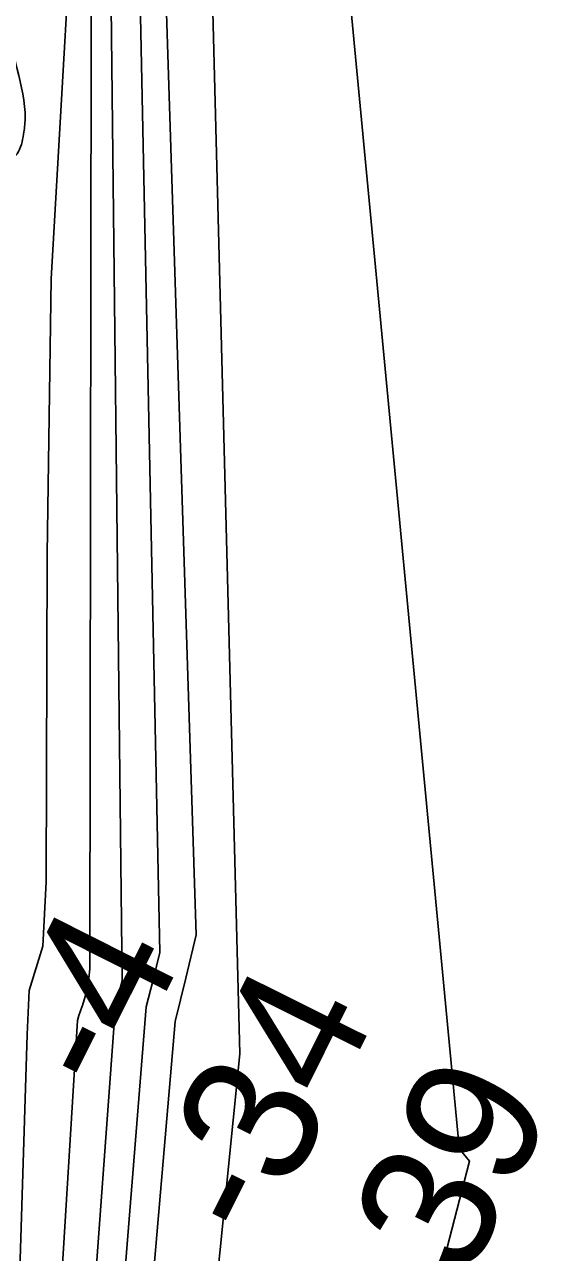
# Model space of a CAD drawing. Extents: x 3361039 to 3398939, y 576572 to 602007.
# Drawn here: x 3385333 to 3385593, y 599278 to 599894 of the extents above; entities that cross this region are included whole.
import ezdxf

# ---------------------------------------------------------------- set-up
doc = ezdxf.new("R2010")
doc.units = 0
for name, color, linetype in [('V-RIVR-EDGE', 7, 'Continuous'), ('V-RIVR-RANG', 7, 'Continuous'), ('V-TOPO-DPTH', 7, 'Continuous'), ('V-TOPO-MINR', 7, 'Continuous'), ('V-TOPO-WATR', 7, 'Continuous')]:
    doc.layers.add(name, color=color, linetype=linetype)

msp = doc.modelspace()

# ---------------------------------------------------------------- linework, layer by layer
at = {"layer": 'V-RIVR-EDGE'}
msp.add_spline([(3385284.29, 600196.09), (3385285.03, 600164.83), (3385285.69, 600137.77), (3385289.25, 600097.55), (3385295.71, 600047.09), (3385302.55, 600006.13), (3385309.75, 599962.25), (3385317.71, 599926.41), (3385329.63, 599871.18), (3385333.59, 599846.31), (3385332.84, 599838.64), (3385329.53, 599828.78), (3385324.03, 599823.31), (3385317.43, 599814.92), (3385316.67, 599803.95), (3385318.1, 599790.42), (3385322.4, 599756.78), (3385326.63, 599693.17), (3385326.9, 599653.69), (3385325.39, 599632.49), (3385319.86, 599617.15)], degree=3, dxfattribs=at)
at = {"layer": 'V-TOPO-DPTH'}
for points in [[(3384550.83, 597244.2), (3384568.5, 597265.44), (3384677.25, 597399.47), (3384743.78, 597482.93), (3384809.33, 597567.13), (3384873.41, 597652.45), (3384936.53, 597738.52), (3385048.7, 597894.31), (3385054.95, 597903.07), (3385061.15, 597911.87), (3385067.27, 597920.72), (3385073.34, 597929.61), (3385353.4, 598616.62), (3385367.52, 598644.11), (3385441.44, 599377.41), (3385425.94, 599970.95), (3385411.5, 600196.44)], [(3385411.5, 600196.44), (3385425.94, 599970.95), (3385441.44, 599377.41), (3385367.52, 598644.11), (3385353.4, 598616.62), (3385073.34, 597929.61), (3385067.27, 597920.72), (3385061.15, 597911.87), (3385054.95, 597903.07), (3385048.7, 597894.31), (3384936.53, 597738.52), (3384873.41, 597652.45), (3384809.33, 597567.13), (3384743.78, 597482.93), (3384677.25, 597399.47), (3384568.5, 597265.44), (3384550.83, 597244.2)], [(3384603.45, 597234.45), (3384612.42, 597246.57), (3384621.39, 597258.7), (3384630.34, 597270.84), (3384639.29, 597282.98), (3384853.36, 597573.82), (3384892.31, 597626.7), (3384931.28, 597679.57), (3384970.28, 597732.42), (3385009.3, 597785.25), (3385054.72, 597846.71), (3385070.95, 597868.87), (3385087.07, 597891.12), (3385363.14, 598590.25), (3385370.57, 598605.02), (3385556.66, 599323.63), (3385552.19, 599329.11), (3385551.82, 599329.65), (3385551.15, 599332.83), (3385551.14, 599334.18), (3385487.19, 600005.87), (3385481.81, 600023.22), (3385459.86, 600196.57)], [(3385459.86, 600196.57), (3385481.81, 600023.22), (3385487.19, 600005.87), (3385551.14, 599334.18), (3385551.15, 599332.83), (3385551.82, 599329.65), (3385552.19, 599329.11), (3385556.66, 599323.63), (3385370.57, 598605.02), (3385363.14, 598590.25), (3385087.07, 597891.12), (3385070.95, 597868.87), (3385054.72, 597846.71), (3385009.3, 597785.25), (3384970.28, 597732.42), (3384931.28, 597679.57), (3384892.31, 597626.7), (3384853.36, 597573.82), (3384639.29, 597282.98), (3384630.34, 597270.84), (3384621.39, 597258.7), (3384612.42, 597246.57), (3384603.45, 597234.45)], [(3385229.4, 598483.24), (3385282.45, 598590.38), (3385296.13, 598615.89), (3385301.27, 598626.1), (3385302.99, 598634.61), (3385312.78, 598804.01), (3385326.34, 599124.11), (3385334.65, 599387.18), (3385335.56, 599409.31), (3385342.42, 599431.43), (3385344.21, 599463.78), (3385344.61, 599628.1), (3385346.66, 599766.03), (3385360.89, 600012.9)], [(3385360.89, 600012.9), (3385346.66, 599766.03), (3385344.61, 599628.1), (3385344.21, 599463.78), (3385342.42, 599431.43), (3385335.56, 599409.31), (3385334.65, 599387.18), (3385326.34, 599124.11), (3385312.78, 598804.01), (3385302.99, 598634.61), (3385301.27, 598626.1), (3385296.13, 598615.89), (3385282.45, 598590.38), (3385229.4, 598483.24)], [(3385401.12, 600008.53), (3385419.41, 599437.14), (3385414.28, 599415.36), (3385408.96, 599393.63), (3385344.04, 598639), (3385334.19, 598620.28), (3385324.23, 598601.62), (3385314.1, 598583.06), (3385050.23, 597981.3)], [(3385401.12, 600008.53), (3385419.41, 599437.14), (3385414.28, 599415.36), (3385408.96, 599393.63), (3385344.04, 598639), (3385334.19, 598620.28), (3385324.23, 598601.62), (3385314.1, 598583.06), (3385050.23, 597981.3)], [(3385020.72, 597997.69), (3385298.72, 598591.2), (3385304.83, 598601.97), (3385310.87, 598612.77), (3385316.82, 598623.63), (3385322.7, 598634.53), (3385378.99, 599401.71), (3385380.71, 599407.87), (3385382.35, 599414.05), (3385375.86, 599991.47)], [(3385375.86, 599991.47), (3385382.35, 599414.05), (3385380.71, 599407.87), (3385378.99, 599401.71), (3385322.7, 598634.53), (3385316.82, 598623.63), (3385310.87, 598612.77), (3385304.83, 598601.97), (3385298.72, 598591.2), (3385020.72, 597997.69)]]:
    msp.add_lwpolyline(points, dxfattribs=at)
at = {"layer": 'V-TOPO-MINR'}
for points in [[(3385411.5, 600196.44), (3385425.94, 599970.95), (3385441.44, 599377.41), (3385367.52, 598644.11), (3385353.4, 598616.62), (3385073.34, 597929.61), (3385067.27, 597920.72), (3385061.15, 597911.87), (3385054.95, 597903.07), (3385048.7, 597894.31), (3384936.53, 597738.52), (3384873.41, 597652.45), (3384809.33, 597567.13), (3384743.78, 597482.93), (3384677.25, 597399.47), (3384568.5, 597265.44), (3384550.83, 597244.2)], [(3384603.45, 597234.45), (3384612.42, 597246.57), (3384621.39, 597258.7), (3384630.34, 597270.84), (3384639.29, 597282.98), (3384853.36, 597573.82), (3384892.31, 597626.7), (3384931.28, 597679.57), (3384970.28, 597732.42), (3385009.3, 597785.25), (3385054.72, 597846.71), (3385070.95, 597868.87), (3385087.07, 597891.12), (3385363.14, 598590.25), (3385370.57, 598605.02), (3385556.66, 599323.63), (3385552.19, 599329.11), (3385551.82, 599329.65), (3385551.15, 599332.83), (3385551.14, 599334.18), (3385487.19, 600005.87), (3385481.81, 600023.22), (3385459.86, 600196.57)], [(3385389.21, 600011.25), (3385401.17, 599428.35), (3385397.8, 599414.67), (3385394.32, 599401.01), (3385333.08, 598636.68), (3385325.26, 598622), (3385317.35, 598607.37), (3385309.31, 598592.81), (3385301.18, 598578.3), (3385040.84, 598002.05)], [(3385366.87, 600003.98), (3385366, 599420.11), (3385365.58, 599415.41), (3385365.25, 599413.08), (3385364.36, 599408.45), (3385363.8, 599406.16), (3385362.38, 599401.67), (3385362.27, 599401.38), (3385361.44, 599399), (3385360.63, 599396.62), (3385359.86, 599394.22), (3385312.95, 598632.56), (3385308.91, 598625.18), (3385304.83, 598617.82), (3385300.68, 598610.49), (3385296.48, 598603.2), (3385003.16, 597994.19)], [(3385401.12, 600008.53), (3385419.41, 599437.14), (3385414.28, 599415.36), (3385408.96, 599393.63), (3385344.04, 598639), (3385334.19, 598620.28), (3385324.23, 598601.62), (3385314.1, 598583.06), (3385050.23, 597981.3)], [(3385375.86, 599991.47), (3385382.35, 599414.05), (3385380.71, 599407.87), (3385378.99, 599401.71), (3385322.7, 598634.53), (3385316.82, 598623.63), (3385310.87, 598612.77), (3385304.83, 598601.97), (3385298.72, 598591.2), (3385020.72, 597997.69)]]:
    msp.add_lwpolyline(points, dxfattribs=at)
at = {"layer": 'V-TOPO-WATR'}
msp.add_lwpolyline([(3385229.4, 598483.24), (3385282.45, 598590.38), (3385296.13, 598615.89), (3385301.27, 598626.1), (3385302.99, 598634.61), (3385312.78, 598804.01), (3385326.34, 599124.11), (3385334.65, 599387.18), (3385335.56, 599409.31), (3385342.42, 599431.43), (3385344.21, 599463.78), (3385344.61, 599628.1), (3385346.66, 599766.03), (3385360.89, 600012.9)], dxfattribs=at)

# ---------------------------------------------------------------- texts
at = {"layer": 'V-RIVR-RANG'}
for s, rotation, p in [('-4', 63.25833, (3385377.24, 599354.67)), ('-34', 63.53781, (3385452.36, 599280.65)), ('-39', 63.53781, (3385541.77, 599235.86))]:
    msp.add_text(s, height=67, rotation=rotation, dxfattribs=at).set_placement(p)

doc.saveas('drawing.dxf')
